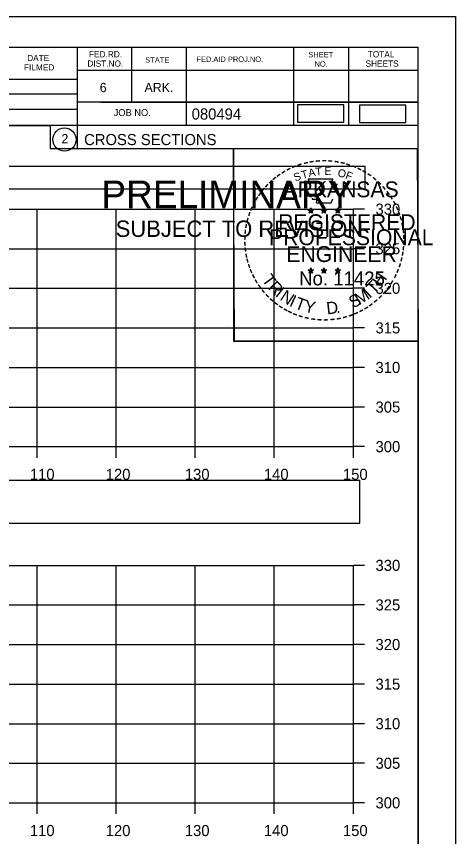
# Model space of a CAD drawing. Extents: x 1376273 to 1384221, y 378927 to 384592.
# Drawn here: x 1380665.2 to 1380720.8, y 380434.9 to 380538.5 of the extents above; entities that cross this region are included whole.
import ezdxf

# ---------------------------------------------------------------- set-up
doc = ezdxf.new("R2010")
doc.units = 0
for name, color, linetype in [('R_Axis', 7, 'Continuous'), ('R_Axis Annot', 7, 'Continuous'), ('R_Border', 7, 'Continuous'), ('R_Border PE', 7, 'Continuous'), ('R_Border Prem', 7, 'Continuous'), ('R_Drive', 7, 'Continuous'), ('R_Grid', 7, 'Continuous'), ('R_No Plot', 7, 'Continuous')]:
    doc.layers.add(name, color=color, linetype=linetype)

msp = doc.modelspace()

# ---------------------------------------------------------------- linework, layer by layer
at = {"layer": 'R_Axis'}
for p, q in [((1380707.84, 380484.16), (1380707.84, 380514.16)), ((1380709.24, 380514.16), (1380707.84, 380514.16)), ((1380709.24, 380509.16), (1380707.84, 380509.16)), ((1380709.24, 380504.16), (1380707.84, 380504.16)), ((1380709.24, 380499.16), (1380707.84, 380499.16)), ((1380709.24, 380494.16), (1380707.84, 380494.16)), ((1380709.24, 380489.16), (1380707.84, 380489.16)), ((1380407.84, 380484.16), (1380707.84, 380484.16)), ((1380667.84, 380482.76), (1380667.84, 380484.16)), ((1380677.84, 380482.76), (1380677.84, 380484.16)), ((1380687.84, 380482.76), (1380687.84, 380484.16)), ((1380697.84, 380482.76), (1380697.84, 380484.16)), ((1380707.84, 380482.76), (1380707.84, 380484.16)), ((1380709.24, 380484.16), (1380707.84, 380484.16)), ((1380707.84, 380439.16), (1380707.84, 380469.16)), ((1380709.24, 380469.16), (1380707.84, 380469.16)), ((1380709.24, 380464.16), (1380707.84, 380464.16)), ((1380709.24, 380459.16), (1380707.84, 380459.16)), ((1380709.24, 380454.16), (1380707.84, 380454.16)), ((1380709.24, 380449.16), (1380707.84, 380449.16)), ((1380709.24, 380444.16), (1380707.84, 380444.16)), ((1380407.84, 380439.16), (1380707.84, 380439.16)), ((1380667.84, 380437.76), (1380667.84, 380439.16)), ((1380677.84, 380437.76), (1380677.84, 380439.16)), ((1380687.84, 380437.76), (1380687.84, 380439.16)), ((1380697.84, 380437.76), (1380697.84, 380439.16)), ((1380707.84, 380437.76), (1380707.84, 380439.16)), ((1380709.24, 380439.16), (1380707.84, 380439.16))]:
    msp.add_line(p, q, dxfattribs=at)
at = {"layer": 'R_Axis Annot'}
for points in [[(1380407.51, 380516.71), (1380709.31, 380516.71), (1380709.31, 380519.53), (1380407.51, 380519.53)], [(1380406.97, 380474.47), (1380708.66, 380474.47), (1380708.66, 380479.88), (1380406.97, 380479.88)]]:
    msp.add_lwpolyline(points, close=True, dxfattribs=at)
at = {"layer": 'R_Border'}
for p, q in [((1380399.84, 380534.62), (1380716.02, 380534.62)), ((1380672.92, 380534.62), (1380672.92, 380521.82)), ((1380679.76, 380534.62), (1380679.76, 380527.68)), ((1380686.7, 380534.62), (1380686.7, 380524.74)), ((1380700.28, 380534.62), (1380700.28, 380524.74)), ((1380707.22, 380534.62), (1380707.22, 380524.74)), ((1380716.02, 380329.16), (1380716.02, 380534.62)), ((1380716.02, 380531.68), (1380672.92, 380531.68)), ((1380716.02, 380531.7), (1380716.02, 380531.7)), ((1380633.76, 380530.6), (1380672.92, 380530.6)), ((1380633.76, 380528.74), (1380672.92, 380528.74)), ((1380716.02, 380527.68), (1380672.92, 380527.68)), ((1380675.88, 380527.68), (1380716.02, 380527.68)), ((1380633.76, 380526.8), (1380672.92, 380526.8)), ((1380716.02, 380524.74), (1380633.76, 380524.74)), ((1380672.92, 380521.82), (1380716.02, 380521.82))]:
    msp.add_line(p, q, dxfattribs=at)
msp.add_circle((1380671.3, 380522.95), 1.47, dxfattribs=at)
at = {"layer": 'R_Border PE'}
for p, q in [((1380702.1, 380514.07), (1380702.45, 380513.96)), ((1380702.1, 380514.07), (1380702.36, 380514.03)), ((1380702.1, 380514.07), (1380702.34, 380513.95)), ((1380702.45, 380514.33), (1380702.41, 380514.07)), ((1380702.45, 380513.96), (1380702.45, 380514.33)), ((1380702.45, 380514.33), (1380702.5, 380514.08)), ((1380702.8, 380514.07), (1380702.45, 380513.96)), ((1380702.8, 380514.07), (1380702.51, 380514.02)), ((1380702.8, 380514.07), (1380702.59, 380513.97)), ((1380703.77, 380514.07), (1380704.12, 380513.96)), ((1380703.77, 380514.07), (1380704.03, 380514.03)), ((1380703.77, 380514.07), (1380704.01, 380513.95)), ((1380704.12, 380514.33), (1380704.08, 380514.07)), ((1380704.12, 380513.96), (1380704.12, 380514.33)), ((1380704.12, 380514.33), (1380704.17, 380514.08)), ((1380704.47, 380514.07), (1380704.12, 380513.96)), ((1380704.47, 380514.07), (1380704.18, 380514.02)), ((1380704.47, 380514.07), (1380704.26, 380513.97)), ((1380705.54, 380514.06), (1380705.89, 380513.95)), ((1380705.54, 380514.06), (1380705.79, 380514.01)), ((1380705.54, 380514.06), (1380705.77, 380513.94)), ((1380705.89, 380514.31), (1380705.84, 380514.06)), ((1380705.89, 380513.95), (1380705.89, 380514.31)), ((1380705.89, 380514.31), (1380705.93, 380514.06)), ((1380706.23, 380514.06), (1380705.89, 380513.95)), ((1380706.23, 380514.06), (1380705.95, 380514.01)), ((1380706.23, 380514.06), (1380706.03, 380513.96)), ((1380702.24, 380513.66), (1380702.45, 380513.96)), ((1380702.24, 380513.66), (1380702.36, 380513.91)), ((1380702.24, 380513.66), (1380702.45, 380513.88)), ((1380702.66, 380513.66), (1380702.45, 380513.96)), ((1380702.66, 380513.66), (1380702.45, 380513.88)), ((1380702.66, 380513.66), (1380702.53, 380513.95)), ((1380703.91, 380513.66), (1380704.12, 380513.96)), ((1380703.91, 380513.66), (1380704.03, 380513.91)), ((1380703.91, 380513.66), (1380704.12, 380513.88)), ((1380704.33, 380513.66), (1380704.12, 380513.96)), ((1380704.33, 380513.66), (1380704.12, 380513.88)), ((1380704.33, 380513.66), (1380704.2, 380513.95)), ((1380705.67, 380513.65), (1380705.89, 380513.95)), ((1380705.67, 380513.65), (1380705.8, 380513.9)), ((1380705.67, 380513.65), (1380705.88, 380513.87)), ((1380706.1, 380513.65), (1380705.88, 380513.87)), ((1380706.1, 380513.65), (1380705.89, 380513.95)), ((1380706.1, 380513.65), (1380705.96, 380513.94)), ((1380702.1, 380506.5), (1380702.45, 380506.39)), ((1380702.1, 380506.5), (1380702.35, 380506.45)), ((1380702.1, 380506.5), (1380702.34, 380506.38)), ((1380702.23, 380506.09), (1380702.45, 380506.39)), ((1380702.23, 380506.09), (1380702.36, 380506.33)), ((1380702.23, 380506.09), (1380702.45, 380506.31)), ((1380702.45, 380506.75), (1380702.41, 380506.5)), ((1380702.45, 380506.39), (1380702.45, 380506.75)), ((1380702.45, 380506.75), (1380702.5, 380506.5)), ((1380702.79, 380506.5), (1380702.45, 380506.39)), ((1380702.66, 380506.09), (1380702.45, 380506.39)), ((1380702.66, 380506.09), (1380702.45, 380506.3)), ((1380702.79, 380506.5), (1380702.51, 380506.45)), ((1380702.66, 380506.09), (1380702.52, 380506.38)), ((1380702.79, 380506.5), (1380702.59, 380506.4)), ((1380703.77, 380506.5), (1380704.12, 380506.39)), ((1380703.77, 380506.5), (1380704.02, 380506.45)), ((1380703.77, 380506.5), (1380704, 380506.38)), ((1380703.9, 380506.09), (1380704.12, 380506.39)), ((1380703.9, 380506.09), (1380704.03, 380506.33)), ((1380703.9, 380506.09), (1380704.11, 380506.31)), ((1380704.12, 380506.75), (1380704.08, 380506.5)), ((1380704.33, 380506.09), (1380704.11, 380506.3)), ((1380704.12, 380506.39), (1380704.12, 380506.75)), ((1380704.12, 380506.75), (1380704.17, 380506.5)), ((1380704.46, 380506.5), (1380704.12, 380506.39)), ((1380704.33, 380506.09), (1380704.12, 380506.39)), ((1380704.46, 380506.5), (1380704.18, 380506.45)), ((1380704.33, 380506.09), (1380704.19, 380506.38)), ((1380704.46, 380506.5), (1380704.26, 380506.4)), ((1380705.53, 380506.49), (1380705.88, 380506.38)), ((1380705.53, 380506.49), (1380705.79, 380506.44)), ((1380705.53, 380506.49), (1380705.77, 380506.37)), ((1380705.67, 380506.08), (1380705.88, 380506.38)), ((1380705.67, 380506.08), (1380705.79, 380506.32)), ((1380705.67, 380506.08), (1380705.88, 380506.3)), ((1380705.88, 380506.74), (1380705.84, 380506.49)), ((1380705.88, 380506.38), (1380705.88, 380506.74)), ((1380705.88, 380506.74), (1380705.93, 380506.49)), ((1380706.23, 380506.49), (1380705.88, 380506.38)), ((1380706.1, 380506.08), (1380705.88, 380506.38)), ((1380706.1, 380506.08), (1380705.88, 380506.29)), ((1380706.23, 380506.49), (1380705.94, 380506.44)), ((1380706.1, 380506.08), (1380705.96, 380506.37)), ((1380706.23, 380506.49), (1380706.03, 380506.39))]:
    msp.add_line(p, q, dxfattribs=at)
for points in [[(1380702.14, 380517.95), (1380702.41, 380517.12)], [(1380705.65, 380517.03), (1380705.8, 380517.31), (1380705.11, 380517.29), (1380705.26, 380517.95), (1380702.14, 380517.95)], [(1380702.64, 380515.53), (1380702.64, 380515.44), (1380703.2, 380515.42), (1380703.14, 380514.95), (1380705.01, 380514.95), (1380705.22, 380515.48)], [(1380702.45, 380514.33), (1380702.66, 380513.66), (1380702.1, 380514.07), (1380702.8, 380514.07), (1380702.24, 380513.66), (1380702.45, 380514.33)], [(1380704.12, 380514.33), (1380704.33, 380513.66), (1380703.77, 380514.07), (1380704.47, 380514.07), (1380703.91, 380513.66), (1380704.12, 380514.33)], [(1380705.89, 380514.31), (1380706.1, 380513.65), (1380705.54, 380514.06), (1380706.23, 380514.06), (1380705.67, 380513.65), (1380705.89, 380514.31)], [(1380702.45, 380506.75), (1380702.66, 380506.09), (1380702.1, 380506.5), (1380702.79, 380506.5), (1380702.23, 380506.09), (1380702.45, 380506.75)], [(1380704.12, 380506.75), (1380704.33, 380506.09), (1380703.77, 380506.5), (1380704.46, 380506.5), (1380703.9, 380506.09), (1380704.12, 380506.75)], [(1380705.88, 380506.74), (1380706.1, 380506.08), (1380705.53, 380506.49), (1380706.23, 380506.49), (1380705.67, 380506.08), (1380705.88, 380506.74)]]:
    msp.add_lwpolyline(points, dxfattribs=at)
for centre, radius in [((1380702.45, 380513.96), 0.172), ((1380702.45, 380513.96), 0.145), ((1380702.45, 380513.96), 0.116), ((1380702.45, 380513.96), 0.0991), ((1380702.45, 380513.96), 0.0747), ((1380704.12, 380513.96), 0.172), ((1380704.12, 380513.96), 0.145), ((1380704.12, 380513.96), 0.116), ((1380704.12, 380513.96), 0.0991), ((1380704.12, 380513.96), 0.0747), ((1380705.88, 380513.95), 0.172), ((1380705.88, 380513.95), 0.145), ((1380705.88, 380513.95), 0.116), ((1380705.88, 380513.95), 0.0991), ((1380705.88, 380513.95), 0.0747), ((1380702.45, 380513.96), 0.0495), ((1380702.45, 380513.96), 0.0296), ((1380704.12, 380513.96), 0.0495), ((1380704.12, 380513.96), 0.0296), ((1380705.88, 380513.95), 0.0495), ((1380705.88, 380513.95), 0.0296), ((1380702.45, 380506.39), 0.172), ((1380702.45, 380506.39), 0.145), ((1380702.45, 380506.39), 0.116), ((1380702.45, 380506.39), 0.0991), ((1380702.45, 380506.39), 0.0747), ((1380702.45, 380506.39), 0.0495), ((1380702.45, 380506.39), 0.0296), ((1380704.12, 380506.39), 0.172), ((1380704.12, 380506.39), 0.145), ((1380704.12, 380506.39), 0.116), ((1380704.12, 380506.39), 0.0991), ((1380704.12, 380506.39), 0.0747), ((1380704.12, 380506.39), 0.0495), ((1380704.12, 380506.39), 0.0296), ((1380705.88, 380506.38), 0.172), ((1380705.88, 380506.38), 0.145), ((1380705.88, 380506.38), 0.116), ((1380705.88, 380506.38), 0.0991), ((1380705.88, 380506.38), 0.0747), ((1380705.88, 380506.38), 0.0495), ((1380705.88, 380506.38), 0.0296)]:
    msp.add_circle(centre, radius, dxfattribs=at)
at = {"layer": 'R_Drive'}
for points in [[(1380700.79, 380525.14), (1380706.62, 380525.14), (1380706.62, 380527.33), (1380700.79, 380527.33)], [(1380708.62, 380525.12), (1380714.46, 380525.12), (1380714.46, 380527.3), (1380708.62, 380527.3)]]:
    msp.add_lwpolyline(points, close=True, dxfattribs=at)
at = {"layer": 'R_Grid'}
for p, q in [((1380407.84, 380514.16), (1380707.84, 380514.16)), ((1380667.84, 380484.16), (1380667.84, 380514.16)), ((1380677.84, 380484.16), (1380677.84, 380514.16)), ((1380687.84, 380484.16), (1380687.84, 380514.16)), ((1380697.84, 380484.16), (1380697.84, 380514.16)), ((1380707.84, 380484.16), (1380707.84, 380514.16)), ((1380407.84, 380509.16), (1380707.84, 380509.16)), ((1380407.84, 380504.16), (1380707.84, 380504.16)), ((1380407.84, 380499.16), (1380707.84, 380499.16)), ((1380407.84, 380494.16), (1380707.84, 380494.16)), ((1380407.84, 380489.16), (1380707.84, 380489.16)), ((1380407.84, 380484.16), (1380707.84, 380484.16)), ((1380407.84, 380469.16), (1380707.84, 380469.16)), ((1380667.84, 380439.16), (1380667.84, 380469.16)), ((1380677.84, 380439.16), (1380677.84, 380469.16)), ((1380687.84, 380439.16), (1380687.84, 380469.16)), ((1380697.84, 380439.16), (1380697.84, 380469.16)), ((1380707.84, 380439.16), (1380707.84, 380469.16)), ((1380407.84, 380464.16), (1380707.84, 380464.16)), ((1380407.84, 380459.16), (1380707.84, 380459.16)), ((1380407.84, 380454.16), (1380707.84, 380454.16)), ((1380407.84, 380449.16), (1380707.84, 380449.16)), ((1380407.84, 380444.16), (1380707.84, 380444.16)), ((1380407.84, 380439.16), (1380707.84, 380439.16))]:
    msp.add_line(p, q, dxfattribs=at)
at = {"layer": 'R_No Plot'}
for p, q in [((1380387.44, 380538.51), (1380720.77, 380538.51)), ((1380692.05, 380499.36), (1380692.05, 380499.36))]:
    msp.add_line(p, q, dxfattribs=at)
for points in [[(1380387.43, 380538.51), (1380720.77, 380538.51), (1380720.77, 380325.17), (1380387.43, 380325.17)], [(1380633.76, 380534.62), (1380633.76, 380524.74), (1380669.49, 380524.74), (1380669.49, 380521.82), (1380692.69, 380521.82), (1380692.69, 380497.48), (1380716.02, 380497.48), (1380716.02, 380329.16), (1380399.84, 380329.16), (1380399.84, 380534.62)], [(1380692.69, 380521.82), (1380715.9, 380521.82), (1380716.02, 380497.48), (1380692.81, 380497.48)]]:
    msp.add_lwpolyline(points, close=True, dxfattribs=at)

# ---------------------------------------------------------------- texts
at = {"layer": 'R_Axis Annot'}
for s, p in [('330', (1380710.64, 380513.46)), ('325', (1380710.64, 380508.46)), ('320', (1380710.64, 380503.46)), ('315', (1380710.64, 380498.46)), ('310', (1380710.64, 380493.46)), ('305', (1380710.64, 380488.46)), ('300', (1380710.64, 380483.46)), ('110', (1380666.92, 380479.96)), ('120', (1380676.52, 380479.96)), ('130', (1380686.52, 380479.96)), ('140', (1380696.52, 380479.96)), ('150', (1380706.52, 380479.96)), ('330', (1380710.64, 380468.46)), ('325', (1380710.64, 380463.46)), ('320', (1380710.64, 380458.46)), ('315', (1380710.64, 380453.46)), ('310', (1380710.64, 380448.46)), ('305', (1380710.64, 380443.46)), ('300', (1380710.64, 380438.46)), ('110', (1380666.92, 380434.96)), ('120', (1380676.52, 380434.96)), ('130', (1380686.52, 380434.96)), ('140', (1380696.52, 380434.96)), ('150', (1380706.52, 380434.96))]:
    msp.add_text(s, height=1.4, dxfattribs=at).set_placement(p)
at = {"layer": 'R_Border'}
for s, height, p in [('FED.RD.', 0.782, (1380674.4, 380533.34)), ('SHEET', 0.684, (1380702.14, 380533.34)), ('TOTAL', 0.782, (1380709.66, 380533.34)), ('DATE', 0.782, (1380666.58, 380532.86)), ('DIST.NO.', 0.782, (1380674.2, 380532.16)), ('STATE', 0.684, (1380681.52, 380532.66)), ('FED.AID PROJ.NO.', 0.684, (1380687.98, 380532.76)), ('NO.', 0.684, (1380702.92, 380532.16)), ('SHEETS', 0.782, (1380709.38, 380532.16)), ('FILMED', 0.782, (1380666.18, 380531.68)), ('6', 1.17, (1380675.76, 380528.94)), ('ARK.', 1.172, (1380681.42, 380528.94)), ('JOB NO.', 0.879, (1380677.52, 380525.92)), ('080494', 1.4, (1380687.39, 380525.48)), ('2', 1.17, (1380670.92, 380522.47)), ('CROSS SECTIONS', 1.4, (1380673.78, 380522.25))]:
    msp.add_text(s, height=height, rotation=360, dxfattribs=at).set_placement(p)
at = {"layer": 'R_Border PE'}
for s, height, rotation, p in [('-', 1.6, 10.2193, (1380702.32, 380519.48)), ('-', 1.6, 5.8968, (1380703.05, 380519.59)), ('-', 1.6, 0.1862, (1380703.82, 380519.66)), ('-', 1.6, 357.743, (1380704.54, 380519.65)), ('-', 1.6, 352.1617, (1380705.29, 380519.59)), ('-', 1.6, 28.7918, (1380699.62, 380518.49)), ('-', 1.6, 24.3072, (1380700.26, 380518.81)), ('-', 1.6, 19.1761, (1380700.89, 380519.08)), ('-', 1.6, 13.6301, (1380701.64, 380519.32)), ('A', 1, 11.2132, (1380702.24, 380518.21)), ('T', 1, 6.0228, (1380703.09, 380518.38)), ('E', 1, 0.8323, (1380704.19, 380518.49)), ('O', 1, 350.4515, (1380705.8, 380518.28)), ('-', 1.6, 347.2049, (1380706.01, 380519.48)), ('-', 1.6, 342.3362, (1380706.64, 380519.32)), ('-', 1.6, 337.8551, (1380707.38, 380519.1)), ('-', 1.6, 334.1211, (1380708.01, 380518.83)), ('-', 1.6, 38.9507, (1380697.97, 380517.35)), ('-', 1.6, 36.2317, (1380698.45, 380517.73)), ('-', 1.6, 34.0636, (1380699.03, 380518.12)), ('S', 1, 21.594, (1380700.5, 380517.63)), ('T', 1, 16.4036, (1380701.41, 380517.96)), ('F', 1, 340.0707, (1380706.75, 380518.05)), ('-', 1.6, 329.6409, (1380708.59, 380518.55)), ('-', 1.6, 325.8627, (1380709.23, 380518.19)), ('-', 1.6, 320.5297, (1380709.84, 380517.76)), ('-', 1.6, 48.423, (1380697.09, 380516.45)), ('-', 1.6, 42.9622, (1380697.54, 380516.93)), ('ARKANSAS', 2, 360, (1380699, 380515.66)), ('-', 1.6, 315.5786, (1380710.44, 380517.27)), ('-', 1.6, 54.2325, (1380696.28, 380515.4)), ('-', 1.6, 50.6142, (1380696.69, 380515.97)), ('-', 1.6, 309.8797, (1380711.01, 380516.72)), ('-', 1.6, 306.6522, (1380711.53, 380516.12)), ('-', 1.6, 62.8713, (1380695.64, 380514.26)), ('-', 1.6, 58.0706, (1380695.95, 380514.87)), ('-', 1.4, 303.6753, (1380712.02, 380515.55)), ('-', 1.6, 299.6684, (1380712.34, 380514.94)), ('-', 1.6, 67.7743, (1380695.38, 380513.65)), ('-', 1.6, 294.6628, (1380712.66, 380514.33)), ('-', 1.6, 75.461, (1380694.96, 380512.3)), ('-', 1.6, 72.3945, (1380695.16, 380513.02)), ('REGISTERED', 2, 360, (1380698.32, 380511.51)), ('DWB', 0.01, 360, (1380702.44, 380513.96)), ('DWB', 0.01, 360, (1380704.11, 380513.96)), ('DWB', 0.01, 360, (1380705.87, 380513.94)), ('-', 1.6, 290.5728, (1380712.92, 380513.76)), ('-', 1.6, 285.1233, (1380713.15, 380513.18)), ('-', 1.6, 81.2013, (1380694.83, 380511.59)), ('-', 1.6, 280.5493, (1380713.35, 380512.43)), ('-', 1.6, 85.1863, (1380694.75, 380510.9)), ('PROFESSIONAL', 2, 360, (1380697.17, 380509.61)), ('-', 1.6, 276.5962, (1380713.51, 380511.67)), ('-', 1.6, 274.3301, (1380713.57, 380510.94)), ('-', 1.6, 94.1959, (1380694.76, 380509.47)), ('-', 1.6, 89.0622, (1380694.73, 380510.2)), ('-', 1.6, 269.9407, (1380713.61, 380510.31)), ('-', 1.6, 98.9479, (1380694.84, 380508.81)), ('ENGINEER', 2, 360, (1380699.36, 380507.48)), ('-', 1.6, 263.5172, (1380713.59, 380509.65)), ('-', 1.6, 101.7149, (1380694.97, 380508.07)), ('-', 1.6, 105.4578, (1380695.13, 380507.48)), ('-', 1.6, 255.7626, (1380713.41, 380508.31)), ('-', 1.6, 260.9953, (1380713.52, 380508.99)), ('-', 1.6, 109.0874, (1380695.35, 380506.85)), ('-', 1.6, 252.8681, (1380713.23, 380507.59)), ('-', 1.6, 114.0643, (1380695.6, 380506.25)), ('-', 1.6, 115.7289, (1380695.91, 380505.63)), ('T', 1.54, 306.0406, (1380696.21, 380505.23)), ('No. 11425', 1.757, 360, (1380700.98, 380504.53)), ('DWB', 0.01, 360, (1380702.43, 380506.38)), ('DWB', 0.01, 360, (1380704.1, 380506.38)), ('DWB', 0.01, 360, (1380705.87, 380506.37)), ('H', 1.54, 54.6088, (1380711.33, 380504.26)), ('-', 1.6, 244.6197, (1380712.74, 380506.29)), ('-', 1.6, 247.8887, (1380713, 380506.92)), ('-', 1.6, 120.4471, (1380696.26, 380505.05)), ('R', 1.54, 314.005, (1380696.97, 380504.18)), ('T', 1.54, 46.6444, (1380710.44, 380503.32)), ('-', 1.6, 239.0712, (1380712.35, 380505.54)), ('-', 1.6, 125.8934, (1380696.67, 380504.49)), ('-', 1.6, 130.7181, (1380697.13, 380503.93)), ('I', 1.54, 321.9694, (1380697.87, 380503.25)), ('N', 1.54, 326.5002, (1380698.44, 380502.77)), ('M', 1.54, 32.6563, (1380708.59, 380501.99)), ('I', 1.54, 42.1136, (1380709.88, 380502.84)), ('-', 1.6, 231.2538, (1380711.52, 380504.32)), ('-', 1.6, 233.8452, (1380711.95, 380504.89)), ('-', 1.6, 134.2238, (1380697.65, 380503.39)), ('-', 1.6, 138.9338, (1380698.17, 380502.93)), ('I', 1.54, 335.3603, (1380699.64, 380501.99)), ('T', 1.54, 339.8912, (1380700.31, 380501.66)), ('Y', 1.54, 347.8556, (1380701.52, 380501.22)), ('S', 1.54, 26.9312, (1380707.75, 380501.59)), ('-', 1.6, 221.0851, (1380710.51, 380503.25)), ('-', 1.6, 225.7653, (1380711.04, 380503.76)), ('-', 1.6, 144.6463, (1380698.73, 380502.52)), ('-', 1.6, 148.0898, (1380699.29, 380502.15)), ('-', 1.6, 151.5704, (1380699.87, 380501.82)), ('D', 1.54, 6.3969, (1380704.51, 380500.86)), ('-', 1.6, 212.2491, (1380709.43, 380502.39)), ('-', 1.6, 215.7363, (1380709.97, 380502.78)), ('-', 1.6, 154.6002, (1380700.39, 380501.58)), ('-', 1.6, 158.5612, (1380701.01, 380501.32)), ('-', 1.6, 162.7983, (1380701.7, 380501.11)), ('-', 1.6, 167.5555, (1380702.42, 380500.95)), ('.', 1.54, 13.7642, (1380705.7, 380500.98)), ('-', 1.6, 195.4743, (1380706.95, 380501.21)), ('-', 1.6, 200.7184, (1380707.63, 380501.45)), ('-', 1.6, 204.2516, (1380708.25, 380501.72)), ('-', 1.6, 207.3568, (1380708.87, 380502.04)), ('-', 1.6, 173.1155, (1380703.19, 380500.84)), ('-', 1.6, 176.5183, (1380703.94, 380500.78)), ('-', 1.6, 181.5918, (1380704.68, 380500.8)), ('-', 1.6, 185.8167, (1380705.49, 380500.88)), ('-', 1.6, 191.2858, (1380706.22, 380501.01))]:
    msp.add_text(s, height=height, rotation=rotation, dxfattribs=at).set_placement(p)
at = {"layer": 'R_Border Prem'}
for s, height, p in [('PRELIMINARY', 3.5, (1380675.97, 380514.28)), ('DWB', 0.01, (1380676.71, 380516.13)), ('SUBJECT TO REVISION', 2.0751, (1380677.78, 380510.65))]:
    msp.add_text(s, height=height, rotation=360, dxfattribs=at).set_placement(p)

doc.saveas('drawing.dxf')
